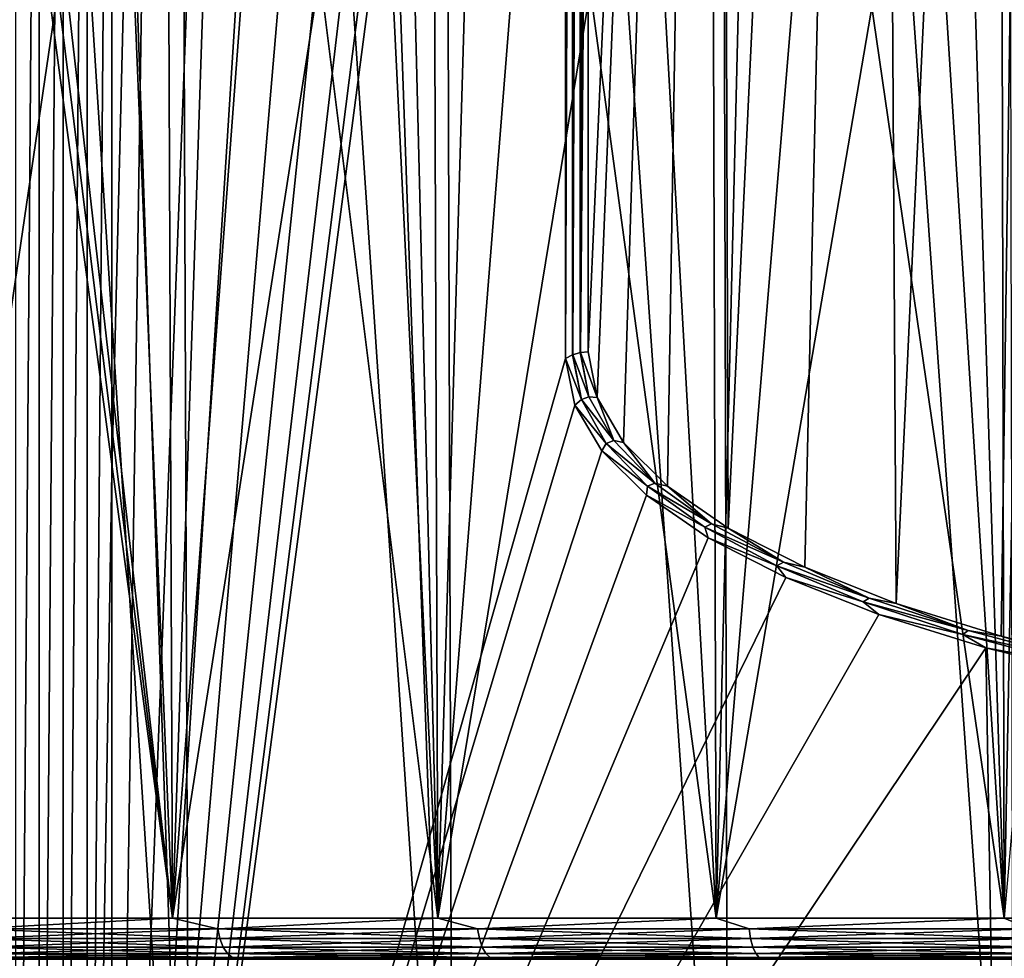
# Model space of a CAD drawing. Header units: millimetres. Extents: x -24 to 24, y 0 to 188.
# Tile 346 of 460: x -13.89 to -6.64, y 150.81 to 157.72. Entities that reach past the tile are written whole.
import ezdxf

# ---------------------------------------------------------------- set-up
doc = ezdxf.new("R2010")
doc.units = ezdxf.units.MM
doc.header["$LTSCALE"] = 58.620611
for name, color, linetype in [('166', 7, 'CONTINUOUS'), ('173', 7, 'CONTINUOUS'), ('177', 7, 'CONTINUOUS'), ('401', 7, 'CONTINUOUS'), ('402', 7, 'CONTINUOUS'), ('407', 7, 'CONTINUOUS'), ('76', 7, 'CONTINUOUS'), ('87', 7, 'CONTINUOUS')]:
    doc.layers.add(name, color=color, linetype=linetype)

msp = doc.modelspace()

# ---------------------------------------------------------------- linework, layer by layer
at = {"layer": '166', "color": 7, "linetype": 'CONTINUOUS'}
for points in [[(-13.2133, 165.5611, 196.9232), (-12.7813, 171.9163, 217.0601), (-13.2133, 154.3874, 161.4849), (-13.2133, 165.5611, 196.9232)], [(-13.2133, 143.4601, 126.8278), (-13.2133, 154.3874, 161.4849), (-12.7813, 171.9163, 217.0601), (-13.2133, 143.4601, 126.8278)], [(-12.1365, 171.5253, 215.7921), (-13.2133, 143.4601, 126.8278), (-12.7813, 171.9163, 217.0601), (-12.1365, 171.5253, 215.7921)], [(-11.454, 171.1226, 214.487), (-13.2133, 143.4601, 126.8278), (-12.1365, 171.5253, 215.7921), (-11.454, 171.1226, 214.487)], [(-10.8887, 170.7023, 213.132), (-13.2133, 143.4601, 126.8278), (-11.454, 171.1226, 214.487), (-10.8887, 170.7023, 213.132)], [(-10.4448, 170.2677, 211.7372), (-13.2133, 143.4601, 126.8278), (-10.8887, 170.7023, 213.132), (-10.4448, 170.2677, 211.7372)], [(-10.1255, 169.8219, 210.312), (-13.2133, 143.4601, 126.8278), (-10.4448, 170.2677, 211.7372), (-10.1255, 169.8219, 210.312)], [(-9.9331, 169.3684, 208.8669), (-13.2133, 143.4601, 126.8278), (-10.1255, 169.8219, 210.312), (-9.9331, 169.3684, 208.8669)], [(-9.8688, 168.9103, 207.412), (-13.2133, 143.4601, 126.8278), (-9.9331, 169.3684, 208.8669), (-9.8688, 168.9103, 207.412)], [(-9.8686, 155.2258, 164.0102), (-13.2133, 143.4601, 126.8278), (-9.8688, 168.9103, 207.412), (-9.8686, 155.2258, 164.0102)], [(-13.2133, 143.4601, 126.8278), (-9.8686, 155.2258, 164.0102), (-9.8019, 154.8822, 162.9182), (-13.2133, 143.4601, 126.8278)], [(-9.6027, 154.5444, 161.8403), (-13.2133, 143.4601, 126.8278), (-9.8019, 154.8822, 162.9182), (-9.6027, 154.5444, 161.8403)], [(-9.2738, 154.2172, 160.7915), (-13.2133, 143.4601, 126.8278), (-9.6027, 154.5444, 161.8403), (-9.2738, 154.2172, 160.7915)], [(-8.8195, 153.9046, 159.7858), (-13.2133, 143.4601, 126.8278), (-9.2738, 154.2172, 160.7915), (-8.8195, 153.9046, 159.7858)], [(-8.2458, 153.6106, 158.8367), (-13.2133, 143.4601, 126.8278), (-8.8195, 153.9046, 159.7858), (-8.2458, 153.6106, 158.8367)], [(-7.5609, 153.3394, 157.9575), (-13.2133, 143.4601, 126.8278), (-8.2458, 153.6106, 158.8367), (-7.5609, 153.3394, 157.9575)], [(-6.7736, 153.0941, 157.16), (-13.2133, 143.4601, 126.8278), (-7.5609, 153.3394, 157.9575), (-6.7736, 153.0941, 157.16)], [(-6.6068, 143.5251, 126.8073), (-13.2133, 143.4601, 126.8278), (-6.7736, 153.0941, 157.16), (-6.6068, 143.5251, 126.8073)], [(-5.8948, 152.8778, 156.455), (-6.6068, 143.5251, 126.8073), (-6.7736, 153.0941, 157.16), (-5.8948, 152.8778, 156.455)]]:
    msp.add_3dface(points, dxfattribs=at)
at = {"layer": '173', "color": 7, "linetype": 'CONTINUOUS'}
for points in [[(-8.751, 178.1862, 244.4869), (-6.5691, 147.3664, 254.657), (-6.6285, 178.4128, 245.1593), (-8.751, 178.1862, 244.4869)], [(-10.7993, 177.8986, 243.6319), (-8.6714, 147.1545, 253.985), (-8.751, 178.1862, 244.4869), (-10.7993, 177.8986, 243.6319)], [(-8.6714, 147.1545, 253.985), (-6.5691, 147.3664, 254.657), (-8.751, 178.1862, 244.4869), (-8.6714, 147.1545, 253.985)], [(-11.7903, 177.7329, 243.1381), (-10.6996, 146.8852, 253.1309), (-10.7993, 177.8986, 243.6319), (-11.7903, 177.7329, 243.1381)], [(-10.6996, 146.8852, 253.1309), (-8.6714, 147.1545, 253.985), (-10.7993, 177.8986, 243.6319), (-10.6996, 146.8852, 253.1309)], [(-12.7562, 177.553, 242.6013), (-10.6996, 146.8852, 253.1309), (-11.7903, 177.7329, 243.1381), (-12.7562, 177.553, 242.6013)], [(-13.695, 177.3595, 242.0229), (-12.6366, 146.5608, 252.1019), (-12.7562, 177.553, 242.6013), (-13.695, 177.3595, 242.0229)], [(-12.6366, 146.5608, 252.1019), (-10.6996, 146.8852, 253.1309), (-12.7562, 177.553, 242.6013), (-12.6366, 146.5608, 252.1019)], [(-14.6047, 177.1528, 241.4039), (-12.6366, 146.5608, 252.1019), (-13.695, 177.3595, 242.0229), (-14.6047, 177.1528, 241.4039)], [(-14.4658, 146.184, 250.9069), (-12.6366, 146.5608, 252.1019), (-14.6047, 177.1528, 241.4039), (-14.4658, 146.184, 250.9069)]]:
    msp.add_3dface(points, dxfattribs=at)
at = {"layer": '177', "color": 7, "linetype": 'CONTINUOUS'}
for points in [[(-13.9202, 143.344, 126.864), (-13.9205, 165.445, 196.9598), (-13.7478, 165.4938, 196.9444), (-13.9202, 143.344, 126.864)], [(-13.7476, 143.3927, 126.8486), (-13.9202, 143.344, 126.864), (-13.7478, 165.4938, 196.9444), (-13.7476, 143.3927, 126.8486)], [(-13.7476, 143.3927, 126.8486), (-13.7478, 165.4938, 196.9444), (-13.5716, 165.5295, 196.9331), (-13.7476, 143.3927, 126.8486)], [(-13.5715, 143.4284, 126.8374), (-13.7476, 143.3927, 126.8486), (-13.5716, 165.5295, 196.9331), (-13.5715, 143.4284, 126.8374)], [(-13.5715, 143.4284, 126.8374), (-13.5716, 165.5295, 196.9331), (-13.3931, 165.552, 196.926), (-13.5715, 143.4284, 126.8374)], [(-13.3931, 143.4509, 126.8303), (-13.5715, 143.4284, 126.8374), (-13.3931, 165.552, 196.926), (-13.3931, 143.4509, 126.8303)], [(-13.3931, 143.4509, 126.8303), (-13.2133, 165.5611, 196.9232), (-13.2133, 154.3874, 161.4849), (-13.3931, 143.4509, 126.8303)], [(-13.2133, 165.5611, 196.9232), (-13.3931, 143.4509, 126.8303), (-13.3931, 165.552, 196.926), (-13.2133, 165.5611, 196.9232)], [(-13.2133, 143.4601, 126.8278), (-13.3931, 143.4509, 126.8303), (-13.2133, 154.3874, 161.4849), (-13.2133, 143.4601, 126.8278)]]:
    msp.add_3dface(points, dxfattribs=at)
at = {"layer": '401', "color": 7, "linetype": 'CONTINUOUS'}
for points in [[(-9.6967, 154.9425, 162.9553), (-9.8146, 155.2537, 164.0014), (-9.761, 155.2695, 163.9964), (-9.6967, 154.9425, 162.9553)], [(-9.758, 155.2701, 163.9963), (-9.6967, 154.9425, 162.9553), (-9.761, 155.2695, 163.9964), (-9.758, 155.2701, 163.9963)], [(-9.6371, 154.9379, 162.9215), (-9.758, 155.2701, 163.9963), (-9.7025, 155.2755, 163.9945), (-9.6371, 154.9379, 162.9215)], [(-9.6967, 154.9425, 162.9553), (-9.758, 155.2701, 163.9963), (-9.6371, 154.9379, 162.9215), (-9.6967, 154.9425, 162.9553)], [(-9.7529, 154.9242, 162.9544), (-9.8686, 155.2258, 164.0102), (-9.817, 155.2527, 164.0017), (-9.7529, 154.9242, 162.9544)], [(-9.8019, 154.8822, 162.9182), (-9.8686, 155.2258, 164.0102), (-9.7529, 154.9242, 162.9544), (-9.8019, 154.8822, 162.9182)], [(-9.8146, 155.2537, 164.0014), (-9.7529, 154.9242, 162.9544), (-9.817, 155.2527, 164.0017), (-9.8146, 155.2537, 164.0014)], [(-9.7529, 154.9242, 162.9544), (-9.8146, 155.2537, 164.0014), (-9.6967, 154.9425, 162.9553), (-9.7529, 154.9242, 162.9544)], [(-9.5689, 154.6, 161.9201), (-9.8019, 154.8822, 162.9182), (-9.7529, 154.9242, 162.9544), (-9.5689, 154.6, 161.9201)], [(-9.5137, 154.6202, 161.9269), (-9.7529, 154.9242, 162.9544), (-9.6967, 154.9425, 162.9553), (-9.5137, 154.6202, 161.9269)], [(-9.5689, 154.6, 161.9201), (-9.7529, 154.9242, 162.9544), (-9.5137, 154.6202, 161.9269), (-9.5689, 154.6, 161.9201)], [(-9.5137, 154.6202, 161.9269), (-9.6967, 154.9425, 162.9553), (-9.6371, 154.9379, 162.9215), (-9.5137, 154.6202, 161.9269)], [(-9.4413, 154.6057, 161.8616), (-9.5137, 154.6202, 161.9269), (-9.6371, 154.9379, 162.9215), (-9.4413, 154.6057, 161.8616)], [(-9.6027, 154.5444, 161.8403), (-9.8019, 154.8822, 162.9182), (-9.5689, 154.6, 161.9201), (-9.6027, 154.5444, 161.8403)], [(-9.2112, 154.307, 160.9242), (-9.5689, 154.6, 161.9201), (-9.5137, 154.6202, 161.9269), (-9.2112, 154.307, 160.9242)], [(-9.2112, 154.307, 160.9242), (-9.5137, 154.6202, 161.9269), (-9.4413, 154.6057, 161.8616), (-9.2112, 154.307, 160.9242)], [(-9.2646, 154.2851, 160.9115), (-9.6027, 154.5444, 161.8403), (-9.5689, 154.6, 161.9201), (-9.2646, 154.2851, 160.9115)], [(-9.2738, 154.2172, 160.7915), (-9.6027, 154.5444, 161.8403), (-9.2646, 154.2851, 160.9115), (-9.2738, 154.2172, 160.7915)], [(-9.2646, 154.2851, 160.9115), (-9.5689, 154.6, 161.9201), (-9.2112, 154.307, 160.9242), (-9.2646, 154.2851, 160.9115)], [(-9.1179, 154.2837, 160.8301), (-9.2112, 154.307, 160.9242), (-9.4413, 154.6057, 161.8616), (-9.1179, 154.2837, 160.8301)], [(-8.844, 153.9833, 159.9413), (-9.2738, 154.2172, 160.7915), (-9.2646, 154.2851, 160.9115), (-8.844, 153.9833, 159.9413)], [(-8.793, 154.007, 159.9596), (-9.2646, 154.2851, 160.9115), (-9.2112, 154.307, 160.9242), (-8.793, 154.007, 159.9596)], [(-8.844, 153.9833, 159.9413), (-9.2646, 154.2851, 160.9115), (-8.793, 154.007, 159.9596), (-8.844, 153.9833, 159.9413)], [(-8.793, 154.007, 159.9596), (-9.2112, 154.307, 160.9242), (-9.1179, 154.2837, 160.8301), (-8.793, 154.007, 159.9596)], [(-8.6711, 153.9762, 159.8411), (-8.793, 154.007, 159.9596), (-9.1179, 154.2837, 160.8301), (-8.6711, 153.9762, 159.8411)], [(-8.8195, 153.9046, 159.7858), (-9.2738, 154.2172, 160.7915), (-8.844, 153.9833, 159.9413), (-8.8195, 153.9046, 159.7858)], [(-8.2643, 153.7235, 159.0454), (-8.844, 153.9833, 159.9413), (-8.793, 154.007, 159.9596), (-8.2643, 153.7235, 159.0454)], [(-8.3122, 153.6982, 159.0217), (-8.8195, 153.9046, 159.7858), (-8.844, 153.9833, 159.9413), (-8.3122, 153.6982, 159.0217)], [(-8.3122, 153.6982, 159.0217), (-8.844, 153.9833, 159.9413), (-8.2643, 153.7235, 159.0454), (-8.3122, 153.6982, 159.0217)], [(-8.2643, 153.7235, 159.0454), (-8.793, 154.007, 159.9596), (-8.6711, 153.9762, 159.8411), (-8.2643, 153.7235, 159.0454)], [(-8.1071, 153.687, 158.9079), (-8.2643, 153.7235, 159.0454), (-8.6711, 153.9762, 159.8411), (-8.1071, 153.687, 158.9079)], [(-8.2458, 153.6106, 158.8367), (-8.8195, 153.9046, 159.7858), (-8.3122, 153.6982, 159.0217), (-8.2458, 153.6106, 158.8367)], [(-7.6317, 153.4602, 158.193), (-8.3122, 153.6982, 159.0217), (-8.2643, 153.7235, 159.0454), (-7.6317, 153.4602, 158.193)], [(-7.676, 153.4334, 158.1644), (-8.2458, 153.6106, 158.8367), (-8.3122, 153.6982, 159.0217), (-7.676, 153.4334, 158.1644)], [(-7.676, 153.4334, 158.1644), (-8.3122, 153.6982, 159.0217), (-7.6317, 153.4602, 158.193), (-7.676, 153.4334, 158.1644)], [(-7.6317, 153.4602, 158.193), (-8.2643, 153.7235, 159.0454), (-8.1071, 153.687, 158.9079), (-7.6317, 153.4602, 158.193)], [(-7.4334, 153.42, 158.0432), (-7.6317, 153.4602, 158.193), (-8.1071, 153.687, 158.9079), (-7.4334, 153.42, 158.0432)], [(-7.5609, 153.3394, 157.9575), (-8.2458, 153.6106, 158.8367), (-7.676, 153.4334, 158.1644), (-7.5609, 153.3394, 157.9575)], [(-6.9031, 153.22, 157.4133), (-7.676, 153.4334, 158.1644), (-7.6317, 153.4602, 158.193), (-6.9031, 153.22, 157.4133)], [(-6.9031, 153.22, 157.4133), (-7.6317, 153.4602, 158.193), (-7.4334, 153.42, 158.0432), (-6.9031, 153.22, 157.4133)], [(-6.9431, 153.1918, 157.3801), (-7.5609, 153.3394, 157.9575), (-7.676, 153.4334, 158.1644), (-6.9431, 153.1918, 157.3801)], [(-6.9431, 153.1918, 157.3801), (-7.676, 153.4334, 158.1644), (-6.9031, 153.22, 157.4133), (-6.9431, 153.1918, 157.3801)], [(-6.6591, 153.1785, 157.2589), (-6.9031, 153.22, 157.4133), (-7.4334, 153.42, 158.0432), (-6.6591, 153.1785, 157.2589)], [(-6.7736, 153.0941, 157.16), (-7.5609, 153.3394, 157.9575), (-6.9431, 153.1918, 157.3801), (-6.7736, 153.0941, 157.16)], [(-6.0876, 153.0058, 156.7161), (-6.9431, 153.1918, 157.3801), (-6.9031, 153.22, 157.4133), (-6.0876, 153.0058, 156.7161)], [(-6.1229, 152.9764, 156.6789), (-6.7736, 153.0941, 157.16), (-6.9431, 153.1918, 157.3801), (-6.1229, 152.9764, 156.6789)], [(-6.1229, 152.9764, 156.6789), (-6.9431, 153.1918, 157.3801), (-6.0876, 153.0058, 156.7161), (-6.1229, 152.9764, 156.6789)], [(-6.0876, 153.0058, 156.7161), (-6.9031, 153.22, 157.4133), (-6.6591, 153.1785, 157.2589), (-6.0876, 153.0058, 156.7161)], [(-5.7947, 152.9656, 156.5655), (-6.0876, 153.0058, 156.7161), (-6.6591, 153.1785, 157.2589), (-5.7947, 152.9656, 156.5655)], [(-5.8948, 152.8778, 156.455), (-6.7736, 153.0941, 157.16), (-6.1229, 152.9764, 156.6789), (-5.8948, 152.8778, 156.455)]]:
    msp.add_3dface(points, dxfattribs=at)
at = {"layer": '402', "color": 7, "linetype": 'CONTINUOUS'}
for points in [[(-6.3186, 177.3007, 233.7571), (-7.4334, 153.42, 158.0432), (-7.5753, 177.0696, 233.0537), (-6.3186, 177.3007, 233.7571)], [(-6.6591, 153.1785, 157.2589), (-7.4334, 153.42, 158.0432), (-6.3186, 177.3007, 233.7571), (-6.6591, 153.1785, 157.2589)], [(-5.7947, 152.9656, 156.5655), (-6.6591, 153.1785, 157.2589), (-6.3186, 177.3007, 233.7571), (-5.7947, 152.9656, 156.5655)], [(-7.5753, 177.0696, 233.0537), (-8.6711, 153.9762, 159.8411), (-8.7462, 176.7988, 232.2273), (-7.5753, 177.0696, 233.0537)], [(-8.1071, 153.687, 158.9079), (-8.6711, 153.9762, 159.8411), (-7.5753, 177.0696, 233.0537), (-8.1071, 153.687, 158.9079)], [(-7.4334, 153.42, 158.0432), (-8.1071, 153.687, 158.9079), (-7.5753, 177.0696, 233.0537), (-7.4334, 153.42, 158.0432)], [(-8.7462, 176.7988, 232.2273), (-9.7025, 155.2755, 163.9945), (-9.7026, 162.1178, 185.6954), (-8.7462, 176.7988, 232.2273)], [(-9.6371, 154.9379, 162.9215), (-9.7025, 155.2755, 163.9945), (-8.7462, 176.7988, 232.2273), (-9.6371, 154.9379, 162.9215)], [(-9.4413, 154.6057, 161.8616), (-9.6371, 154.9379, 162.9215), (-8.7462, 176.7988, 232.2273), (-9.4413, 154.6057, 161.8616)], [(-9.1179, 154.2837, 160.8301), (-9.4413, 154.6057, 161.8616), (-8.7462, 176.7988, 232.2273), (-9.1179, 154.2837, 160.8301)], [(-8.6711, 153.9762, 159.8411), (-9.1179, 154.2837, 160.8301), (-8.7462, 176.7988, 232.2273), (-8.6711, 153.9762, 159.8411)]]:
    msp.add_3dface(points, dxfattribs=at)
at = {"layer": '407', "color": 7, "linetype": 'CONTINUOUS'}
for points in [[(-9.8686, 155.2258, 164.0102), (-9.8688, 168.9103, 207.412), (-9.8172, 168.9372, 207.4036), (-9.8686, 155.2258, 164.0102)], [(-9.817, 155.2527, 164.0017), (-9.8686, 155.2258, 164.0102), (-9.8172, 168.9372, 207.4036), (-9.817, 155.2527, 164.0017)], [(-9.817, 155.2527, 164.0017), (-9.8172, 168.9372, 207.4036), (-9.8153, 168.938, 207.4033), (-9.817, 155.2527, 164.0017)], [(-9.8146, 155.2537, 164.0014), (-9.817, 155.2527, 164.0017), (-9.8153, 168.938, 207.4033), (-9.8146, 155.2537, 164.0014)], [(-9.8146, 155.2537, 164.0014), (-9.8153, 168.938, 207.4033), (-9.7611, 168.954, 207.3983), (-9.8146, 155.2537, 164.0014)], [(-9.761, 155.2695, 163.9964), (-9.8146, 155.2537, 164.0014), (-9.7611, 168.954, 207.3983), (-9.761, 155.2695, 163.9964)], [(-9.761, 155.2695, 163.9964), (-9.7611, 168.954, 207.3983), (-9.7585, 168.9546, 207.3981), (-9.761, 155.2695, 163.9964)], [(-9.758, 155.2701, 163.9963), (-9.761, 155.2695, 163.9964), (-9.7585, 168.9546, 207.3981), (-9.758, 155.2701, 163.9963)], [(-9.7027, 168.9601, 207.3964), (-9.758, 155.2701, 163.9963), (-9.7585, 168.9546, 207.3981), (-9.7027, 168.9601, 207.3964)], [(-9.758, 155.2701, 163.9963), (-9.7027, 168.9601, 207.3964), (-9.7026, 162.1178, 185.6954), (-9.758, 155.2701, 163.9963)], [(-9.7025, 155.2755, 163.9945), (-9.758, 155.2701, 163.9963), (-9.7026, 162.1178, 185.6954), (-9.7025, 155.2755, 163.9945)]]:
    msp.add_3dface(points, dxfattribs=at)
at = {"layer": '76', "color": 7, "linetype": 'CONTINUOUS'}
for points in [[(-7.0352, 163.661, 23.2071), (-6.6363, 151.1, 23.3243), (-6.3999, 163.6772, 23.3902), (-7.0352, 163.661, 23.2071)], [(-6.6363, 151.1, 23.3243), (-4.4559, 151.1, 23.8371), (-6.3999, 163.6772, 23.3902), (-6.6363, 151.1, 23.3243)], [(-9.4604, 163.5848, 22.3285), (-8.7601, 151.1, 22.6125), (-8.4561, 163.6191, 22.7279), (-9.4604, 163.5848, 22.3285)], [(-8.7601, 151.1, 22.6125), (-6.6363, 151.1, 23.3243), (-8.4561, 163.6191, 22.7279), (-8.7601, 151.1, 22.6125)], [(-8.4561, 163.6191, 22.7279), (-6.6363, 151.1, 23.3243), (-7.4352, 163.65, 23.082), (-8.4561, 163.6191, 22.7279)], [(-7.4352, 163.65, 23.082), (-6.6363, 151.1, 23.3243), (-7.0352, 163.661, 23.2071), (-7.4352, 163.65, 23.082)], [(-11.119, 163.5199, 21.5506), (-10.8092, 151.1, 21.7077), (-10.4464, 163.5475, 21.8846), (-11.119, 163.5199, 21.5506)], [(-10.8092, 151.1, 21.7077), (-8.7601, 151.1, 22.6125), (-10.4464, 163.5475, 21.8846), (-10.8092, 151.1, 21.7077)], [(-10.4464, 163.5475, 21.8846), (-8.7601, 151.1, 22.6125), (-9.4604, 163.5848, 22.3285), (-10.4464, 163.5475, 21.8846)], [(-13.2736, 163.4204, 20.2947), (-12.766, 151.1, 20.6178), (-12.3551, 163.4648, 20.8666), (-13.2736, 163.4204, 20.2947)], [(-12.766, 151.1, 20.6178), (-10.8092, 151.1, 21.7077), (-12.3551, 163.4648, 20.8666), (-12.766, 151.1, 20.6178)], [(-12.3551, 163.4648, 20.8666), (-10.8092, 151.1, 21.7077), (-11.4119, 163.5073, 21.397), (-12.3551, 163.4648, 20.8666)], [(-11.4119, 163.5073, 21.397), (-10.8092, 151.1, 21.7077), (-11.119, 163.5199, 21.5506), (-11.4119, 163.5073, 21.397)], [(-14.1666, 163.3748, 19.6817), (-12.766, 151.1, 20.6178), (-13.2736, 163.4204, 20.2947), (-14.1666, 163.3748, 19.6817)], [(-13.7561, 163.3645, -19.9708), (-14.6139, 151.1, -19.3519), (-14.6675, 163.3645, -19.3113), (-13.7561, 163.3645, -19.9708)], [(-14.6139, 151.1, 19.3519), (-12.766, 151.1, 20.6178), (-14.4059, 163.3645, 19.5072), (-14.6139, 151.1, 19.3519)], [(-12.766, 151.1, -20.6178), (-14.6139, 151.1, -19.3519), (-12.815, 163.3645, -20.5873), (-12.766, 151.1, -20.6178)], [(-12.815, 163.3645, -20.5873), (-14.6139, 151.1, -19.3519), (-13.7561, 163.3645, -19.9708), (-12.815, 163.3645, -20.5873)], [(-14.4059, 163.3645, 19.5072), (-12.766, 151.1, 20.6178), (-14.2852, 163.3671, 19.5958), (-14.4059, 163.3645, 19.5072)], [(-14.2852, 163.3671, 19.5958), (-12.766, 151.1, 20.6178), (-14.1666, 163.3748, 19.6817), (-14.2852, 163.3671, 19.5958)], [(-11.8463, 163.3645, -21.1596), (-12.766, 151.1, -20.6178), (-12.815, 163.3645, -20.5873), (-11.8463, 163.3645, -21.1596)], [(-10.8092, 151.1, -21.7077), (-12.766, 151.1, -20.6178), (-10.8522, 163.3645, -21.6862), (-10.8092, 151.1, -21.7077)], [(-10.8522, 163.3645, -21.6862), (-12.766, 151.1, -20.6178), (-11.8463, 163.3645, -21.1596), (-10.8522, 163.3645, -21.6862)], [(-9.8346, 163.3645, -22.1662), (-10.8092, 151.1, -21.7077), (-10.8522, 163.3645, -21.6862), (-9.8346, 163.3645, -22.1662)], [(-8.7601, 151.1, -22.6125), (-10.8092, 151.1, -21.7077), (-8.796, 163.3645, -22.5985), (-8.7601, 151.1, -22.6125)], [(-8.796, 163.3645, -22.5985), (-10.8092, 151.1, -21.7077), (-9.8346, 163.3645, -22.1662), (-8.796, 163.3645, -22.5985)], [(-7.7383, 163.3645, -22.9822), (-8.7601, 151.1, -22.6125), (-8.796, 163.3645, -22.5985), (-7.7383, 163.3645, -22.9822)], [(-6.6363, 151.1, -23.3243), (-8.7601, 151.1, -22.6125), (-6.6641, 163.3645, -23.3164), (-6.6363, 151.1, -23.3243)], [(-6.6641, 163.3645, -23.3164), (-8.7601, 151.1, -22.6125), (-7.7383, 163.3645, -22.9822), (-6.6641, 163.3645, -23.3164)], [(-5.5754, 163.3645, -23.6004), (-6.6363, 151.1, -23.3243), (-6.6641, 163.3645, -23.3164), (-5.5754, 163.3645, -23.6004)]]:
    msp.add_3dface(points, dxfattribs=at)
at = {"layer": '87', "color": 7, "linetype": 'CONTINUOUS'}
for points in [[(-12.766, 151.1, 20.6178), (-14.6139, 151.1, 19.3519), (-14.2478, 151.0227, 19.6105), (-12.766, 151.1, 20.6178)], [(-14.6139, 151.1, -19.3519), (-12.766, 151.1, -20.6178), (-14.2478, 151.0227, -19.6105), (-14.6139, 151.1, -19.3519)], [(-12.4326, 151.0227, 20.8087), (-12.766, 151.1, 20.6178), (-14.2478, 151.0227, 19.6105), (-12.4326, 151.0227, 20.8087)], [(-14.2478, 151.0227, -19.6105), (-12.766, 151.1, -20.6178), (-12.4326, 151.0227, -20.8087), (-14.2478, 151.0227, -19.6105)], [(-10.8092, 151.1, 21.7077), (-12.766, 151.1, 20.6178), (-12.4326, 151.0227, 20.8087), (-10.8092, 151.1, 21.7077)], [(-12.766, 151.1, -20.6178), (-10.8092, 151.1, -21.7077), (-12.4326, 151.0227, -20.8087), (-12.766, 151.1, -20.6178)], [(-10.5173, 151.0227, 21.8394), (-10.8092, 151.1, 21.7077), (-12.4326, 151.0227, 20.8087), (-10.5173, 151.0227, 21.8394)], [(-12.4326, 151.0227, -20.8087), (-10.8092, 151.1, -21.7077), (-10.5173, 151.0227, -21.8394), (-12.4326, 151.0227, -20.8087)], [(-8.7601, 151.1, 22.6125), (-10.8092, 151.1, 21.7077), (-10.5173, 151.0227, 21.8394), (-8.7601, 151.1, 22.6125)], [(-10.8092, 151.1, -21.7077), (-8.7601, 151.1, -22.6125), (-10.5173, 151.0227, -21.8394), (-10.8092, 151.1, -21.7077)], [(-8.5173, 151.0227, 22.6942), (-8.7601, 151.1, 22.6125), (-10.5173, 151.0227, 21.8394), (-8.5173, 151.0227, 22.6942)], [(-10.5173, 151.0227, -21.8394), (-8.7601, 151.1, -22.6125), (-8.5173, 151.0227, -22.6942), (-10.5173, 151.0227, -21.8394)], [(-6.6363, 151.1, 23.3243), (-8.7601, 151.1, 22.6125), (-8.5173, 151.0227, 22.6942), (-6.6363, 151.1, 23.3243)], [(-8.7601, 151.1, -22.6125), (-6.6363, 151.1, -23.3243), (-8.5173, 151.0227, -22.6942), (-8.7601, 151.1, -22.6125)], [(-6.4487, 151.0227, 23.3663), (-6.6363, 151.1, 23.3243), (-8.5173, 151.0227, 22.6942), (-6.4487, 151.0227, 23.3663)], [(-8.5173, 151.0227, -22.6942), (-6.6363, 151.1, -23.3243), (-6.4487, 151.0227, -23.3663), (-8.5173, 151.0227, -22.6942)], [(-4.4559, 151.1, 23.8371), (-6.6363, 151.1, 23.3243), (-6.4487, 151.0227, 23.3663), (-4.4559, 151.1, 23.8371)], [(-12.4326, 151.0227, 20.8087), (-14.2478, 151.0227, 19.6105), (-12.4173, 150.9502, 20.783), (-12.4326, 151.0227, 20.8087)], [(-12.4173, 150.9502, 20.783), (-14.2478, 151.0227, 19.6105), (-14.2302, 150.9502, 19.5862), (-12.4173, 150.9502, 20.783)], [(-14.2478, 151.0227, -19.6105), (-12.4326, 151.0227, -20.8087), (-14.2302, 150.9502, -19.5862), (-14.2478, 151.0227, -19.6105)], [(-14.2302, 150.9502, -19.5862), (-12.4326, 151.0227, -20.8087), (-12.4173, 150.9502, -20.783), (-14.2302, 150.9502, -19.5862)], [(-10.5173, 151.0227, 21.8394), (-12.4326, 151.0227, 20.8087), (-10.5043, 150.9502, 21.8124), (-10.5173, 151.0227, 21.8394)], [(-10.5043, 150.9502, 21.8124), (-12.4326, 151.0227, 20.8087), (-12.4173, 150.9502, 20.783), (-10.5043, 150.9502, 21.8124)], [(-12.4326, 151.0227, -20.8087), (-10.5173, 151.0227, -21.8394), (-12.4173, 150.9502, -20.783), (-12.4326, 151.0227, -20.8087)], [(-12.4173, 150.9502, -20.783), (-10.5173, 151.0227, -21.8394), (-10.5043, 150.9502, -21.8124), (-12.4173, 150.9502, -20.783)], [(-8.5173, 151.0227, 22.6942), (-10.5173, 151.0227, 21.8394), (-8.5068, 150.9502, 22.6662), (-8.5173, 151.0227, 22.6942)], [(-8.5068, 150.9502, 22.6662), (-10.5173, 151.0227, 21.8394), (-10.5043, 150.9502, 21.8124), (-8.5068, 150.9502, 22.6662)], [(-10.5173, 151.0227, -21.8394), (-8.5173, 151.0227, -22.6942), (-10.5043, 150.9502, -21.8124), (-10.5173, 151.0227, -21.8394)], [(-10.5043, 150.9502, -21.8124), (-8.5173, 151.0227, -22.6942), (-8.5068, 150.9502, -22.6662), (-10.5043, 150.9502, -21.8124)], [(-6.4487, 151.0227, 23.3663), (-8.5173, 151.0227, 22.6942), (-6.4407, 150.9502, 23.3375), (-6.4487, 151.0227, 23.3663)], [(-6.4407, 150.9502, 23.3375), (-8.5173, 151.0227, 22.6942), (-8.5068, 150.9502, 22.6662), (-6.4407, 150.9502, 23.3375)], [(-8.5173, 151.0227, -22.6942), (-6.4487, 151.0227, -23.3663), (-8.5068, 150.9502, -22.6662), (-8.5173, 151.0227, -22.6942)], [(-8.5068, 150.9502, -22.6662), (-6.4487, 151.0227, -23.3663), (-6.4407, 150.9502, -23.3375), (-8.5068, 150.9502, -22.6662)], [(-12.4173, 150.9502, 20.783), (-14.2302, 150.9502, 19.5862), (-12.3928, 150.888, 20.742), (-12.4173, 150.9502, 20.783)], [(-12.3928, 150.888, 20.742), (-14.2302, 150.9502, 19.5862), (-14.2022, 150.888, 19.5477), (-12.3928, 150.888, 20.742)], [(-14.2302, 150.9502, -19.5862), (-12.4173, 150.9502, -20.783), (-14.2022, 150.888, -19.5477), (-14.2302, 150.9502, -19.5862)], [(-14.2022, 150.888, -19.5477), (-12.4173, 150.9502, -20.783), (-12.3928, 150.888, -20.742), (-14.2022, 150.888, -19.5477)], [(-10.5043, 150.9502, 21.8124), (-12.4173, 150.9502, 20.783), (-10.4836, 150.888, 21.7694), (-10.5043, 150.9502, 21.8124)], [(-10.4836, 150.888, 21.7694), (-12.4173, 150.9502, 20.783), (-12.3928, 150.888, 20.742), (-10.4836, 150.888, 21.7694)], [(-12.4173, 150.9502, -20.783), (-10.5043, 150.9502, -21.8124), (-12.3928, 150.888, -20.742), (-12.4173, 150.9502, -20.783)], [(-12.3928, 150.888, -20.742), (-10.5043, 150.9502, -21.8124), (-10.4836, 150.888, -21.7694), (-12.3928, 150.888, -20.742)], [(-8.5068, 150.9502, 22.6662), (-10.5043, 150.9502, 21.8124), (-8.49, 150.888, 22.6215), (-8.5068, 150.9502, 22.6662)], [(-8.49, 150.888, 22.6215), (-10.5043, 150.9502, 21.8124), (-10.4836, 150.888, 21.7694), (-8.49, 150.888, 22.6215)], [(-10.5043, 150.9502, -21.8124), (-8.5068, 150.9502, -22.6662), (-10.4836, 150.888, -21.7694), (-10.5043, 150.9502, -21.8124)], [(-10.4836, 150.888, -21.7694), (-8.5068, 150.9502, -22.6662), (-8.49, 150.888, -22.6215), (-10.4836, 150.888, -21.7694)], [(-6.4407, 150.9502, 23.3375), (-8.5068, 150.9502, 22.6662), (-6.428, 150.888, 23.2915), (-6.4407, 150.9502, 23.3375)], [(-6.428, 150.888, 23.2915), (-8.5068, 150.9502, 22.6662), (-8.49, 150.888, 22.6215), (-6.428, 150.888, 23.2915)], [(-8.5068, 150.9502, -22.6662), (-6.4407, 150.9502, -23.3375), (-8.49, 150.888, -22.6215), (-8.5068, 150.9502, -22.6662)], [(-8.49, 150.888, -22.6215), (-6.4407, 150.9502, -23.3375), (-6.428, 150.888, -23.2915), (-8.49, 150.888, -22.6215)], [(-12.3928, 150.888, 20.742), (-14.2022, 150.888, 19.5477), (-12.3609, 150.8402, 20.6887), (-12.3928, 150.888, 20.742)], [(-12.3609, 150.8402, 20.6887), (-14.2022, 150.888, 19.5477), (-14.1657, 150.8402, 19.4974), (-12.3609, 150.8402, 20.6887)], [(-14.2022, 150.888, -19.5477), (-12.3928, 150.888, -20.742), (-14.1657, 150.8402, -19.4974), (-14.2022, 150.888, -19.5477)], [(-14.1657, 150.8402, -19.4974), (-12.3928, 150.888, -20.742), (-12.3609, 150.8402, -20.6887), (-14.1657, 150.8402, -19.4974)], [(-12.3609, 150.8402, 20.6887), (-14.1657, 150.8402, 19.4974), (-12.3238, 150.8102, 20.6265), (-12.3609, 150.8402, 20.6887)], [(-12.3238, 150.8102, 20.6265), (-14.1657, 150.8402, 19.4974), (-14.1231, 150.8102, 19.4388), (-12.3238, 150.8102, 20.6265)], [(-14.1657, 150.8402, -19.4974), (-12.3609, 150.8402, -20.6887), (-14.1231, 150.8102, -19.4388), (-14.1657, 150.8402, -19.4974)], [(-14.1231, 150.8102, -19.4388), (-12.3609, 150.8402, -20.6887), (-12.3238, 150.8102, -20.6265), (-14.1231, 150.8102, -19.4388)], [(-10.4836, 150.888, 21.7694), (-12.3928, 150.888, 20.742), (-10.4566, 150.8402, 21.7134), (-10.4836, 150.888, 21.7694)], [(-10.4566, 150.8402, 21.7134), (-12.3928, 150.888, 20.742), (-12.3609, 150.8402, 20.6887), (-10.4566, 150.8402, 21.7134)], [(-12.3928, 150.888, -20.742), (-10.4836, 150.888, -21.7694), (-12.3609, 150.8402, -20.6887), (-12.3928, 150.888, -20.742)], [(-12.3609, 150.8402, -20.6887), (-10.4836, 150.888, -21.7694), (-10.4566, 150.8402, -21.7134), (-12.3609, 150.8402, -20.6887)], [(-10.4566, 150.8402, 21.7134), (-12.3609, 150.8402, 20.6887), (-10.4252, 150.8102, 21.6482), (-10.4566, 150.8402, 21.7134)], [(-10.4252, 150.8102, 21.6482), (-12.3609, 150.8402, 20.6887), (-12.3238, 150.8102, 20.6265), (-10.4252, 150.8102, 21.6482)], [(-12.3609, 150.8402, -20.6887), (-10.4566, 150.8402, -21.7134), (-12.3238, 150.8102, -20.6265), (-12.3609, 150.8402, -20.6887)], [(-12.3238, 150.8102, -20.6265), (-10.4566, 150.8402, -21.7134), (-10.4252, 150.8102, -21.6482), (-12.3238, 150.8102, -20.6265)], [(-8.49, 150.888, 22.6215), (-10.4836, 150.888, 21.7694), (-8.4682, 150.8402, 22.5633), (-8.49, 150.888, 22.6215)], [(-8.4682, 150.8402, 22.5633), (-10.4836, 150.888, 21.7694), (-10.4566, 150.8402, 21.7134), (-8.4682, 150.8402, 22.5633)], [(-10.4836, 150.888, -21.7694), (-8.49, 150.888, -22.6215), (-10.4566, 150.8402, -21.7134), (-10.4836, 150.888, -21.7694)], [(-10.4566, 150.8402, -21.7134), (-8.49, 150.888, -22.6215), (-8.4682, 150.8402, -22.5633), (-10.4566, 150.8402, -21.7134)], [(-8.4682, 150.8402, 22.5633), (-10.4566, 150.8402, 21.7134), (-8.4427, 150.8102, 22.4955), (-8.4682, 150.8402, 22.5633)], [(-8.4427, 150.8102, 22.4955), (-10.4566, 150.8402, 21.7134), (-10.4252, 150.8102, 21.6482), (-8.4427, 150.8102, 22.4955)], [(-10.4566, 150.8402, -21.7134), (-8.4682, 150.8402, -22.5633), (-10.4252, 150.8102, -21.6482), (-10.4566, 150.8402, -21.7134)], [(-10.4252, 150.8102, -21.6482), (-8.4682, 150.8402, -22.5633), (-8.4427, 150.8102, -22.4955), (-10.4252, 150.8102, -21.6482)], [(-6.428, 150.888, 23.2915), (-8.49, 150.888, 22.6215), (-6.4115, 150.8402, 23.2316), (-6.428, 150.888, 23.2915)], [(-6.4115, 150.8402, 23.2316), (-8.49, 150.888, 22.6215), (-8.4682, 150.8402, 22.5633), (-6.4115, 150.8402, 23.2316)], [(-8.49, 150.888, -22.6215), (-6.428, 150.888, -23.2915), (-8.4682, 150.8402, -22.5633), (-8.49, 150.888, -22.6215)], [(-8.4682, 150.8402, -22.5633), (-6.428, 150.888, -23.2915), (-6.4115, 150.8402, -23.2316), (-8.4682, 150.8402, -22.5633)], [(-6.4115, 150.8402, 23.2316), (-8.4682, 150.8402, 22.5633), (-6.3922, 150.8102, 23.1618), (-6.4115, 150.8402, 23.2316)], [(-6.3922, 150.8102, 23.1618), (-8.4682, 150.8402, 22.5633), (-8.4427, 150.8102, 22.4955), (-6.3922, 150.8102, 23.1618)], [(-8.4682, 150.8402, -22.5633), (-6.4115, 150.8402, -23.2316), (-8.4427, 150.8102, -22.4955), (-8.4682, 150.8402, -22.5633)], [(-8.4427, 150.8102, -22.4955), (-6.4115, 150.8402, -23.2316), (-6.3922, 150.8102, -23.1618), (-8.4427, 150.8102, -22.4955)], [(-12.6061, 150.8, -20.3639), (-14.4314, 150.8, -19.1138), (-14.1231, 150.8102, -19.4388), (-12.6061, 150.8, -20.3639)], [(-14.4314, 150.8, 19.1138), (-12.6061, 150.8, 20.3639), (-14.1231, 150.8102, 19.4388), (-14.4314, 150.8, 19.1138)], [(-12.6061, 150.8, -20.3639), (-14.1231, 150.8102, -19.4388), (-12.3238, 150.8102, -20.6265), (-12.6061, 150.8, -20.3639)], [(-12.6061, 150.8, 20.3639), (-12.3238, 150.8102, 20.6265), (-14.1231, 150.8102, 19.4388), (-12.6061, 150.8, 20.3639)], [(-10.6731, 150.8, -21.4403), (-12.6061, 150.8, -20.3639), (-12.3238, 150.8102, -20.6265), (-10.6731, 150.8, -21.4403)], [(-12.6061, 150.8, 20.3639), (-10.6731, 150.8, 21.4403), (-12.3238, 150.8102, 20.6265), (-12.6061, 150.8, 20.3639)], [(-10.6731, 150.8, -21.4403), (-12.3238, 150.8102, -20.6265), (-10.4252, 150.8102, -21.6482), (-10.6731, 150.8, -21.4403)], [(-10.6731, 150.8, 21.4403), (-10.4252, 150.8102, 21.6482), (-12.3238, 150.8102, 20.6265), (-10.6731, 150.8, 21.4403)], [(-8.6492, 150.8, -22.3337), (-10.6731, 150.8, -21.4403), (-10.4252, 150.8102, -21.6482), (-8.6492, 150.8, -22.3337)], [(-10.6731, 150.8, 21.4403), (-8.6492, 150.8, 22.3337), (-10.4252, 150.8102, 21.6482), (-10.6731, 150.8, 21.4403)], [(-8.6492, 150.8, -22.3337), (-10.4252, 150.8102, -21.6482), (-8.4427, 150.8102, -22.4955), (-8.6492, 150.8, -22.3337)], [(-8.6492, 150.8, 22.3337), (-8.4427, 150.8102, 22.4955), (-10.4252, 150.8102, 21.6482), (-8.6492, 150.8, 22.3337)], [(-6.5513, 150.8, -23.0366), (-8.6492, 150.8, -22.3337), (-8.4427, 150.8102, -22.4955), (-6.5513, 150.8, -23.0366)], [(-8.6492, 150.8, 22.3337), (-6.5513, 150.8, 23.0366), (-8.4427, 150.8102, 22.4955), (-8.6492, 150.8, 22.3337)], [(-6.5513, 150.8, -23.0366), (-8.4427, 150.8102, -22.4955), (-6.3922, 150.8102, -23.1618), (-6.5513, 150.8, -23.0366)], [(-6.5513, 150.8, 23.0366), (-6.3922, 150.8102, 23.1618), (-8.4427, 150.8102, 22.4955), (-6.5513, 150.8, 23.0366)]]:
    msp.add_3dface(points, dxfattribs=at)

doc.saveas('drawing.dxf')
